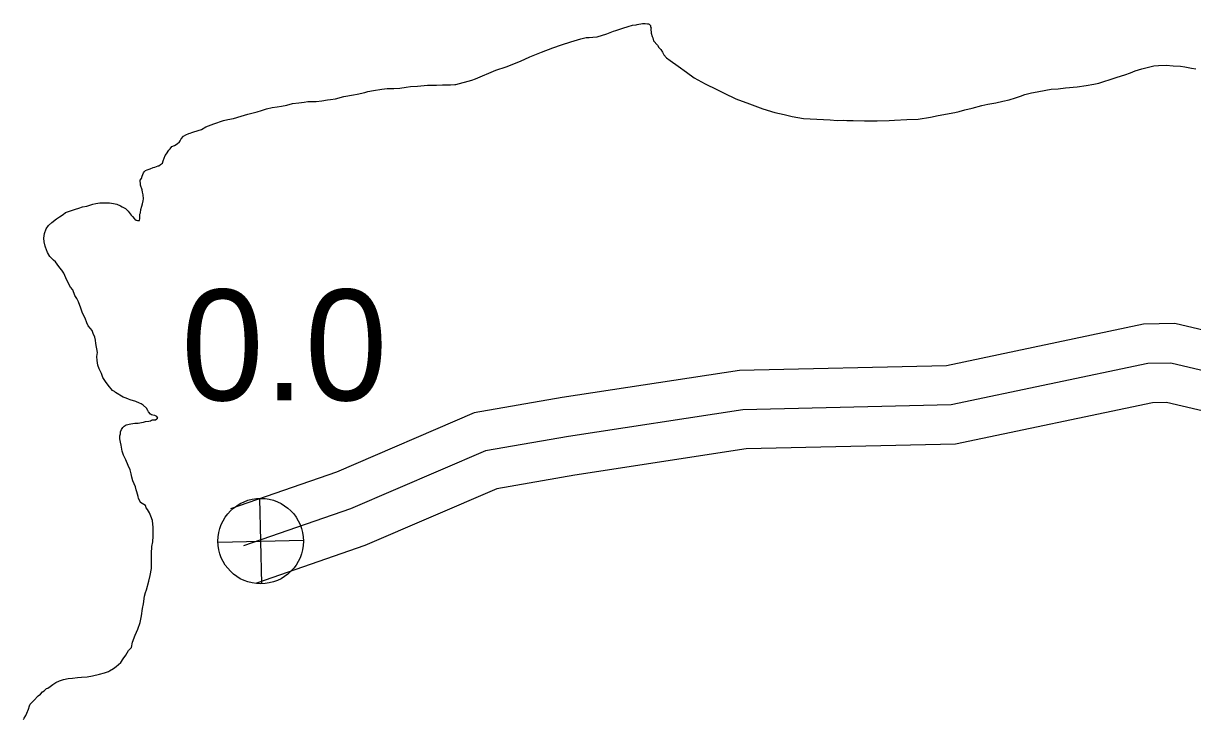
# Model space of a CAD drawing. Extents: x -83719 to 153526, y -11835 to 11446.
# Drawn here: x -4719.1 to -4570.7, y -16.5 to 71.9 of the extents above; entities that cross this region are included whole.
import ezdxf

# ---------------------------------------------------------------- set-up
doc = ezdxf.new("R2010")
doc.units = 0
for name, color, linetype in [('Level 10', 7, 'Continuous'), ('Level 25', 7, 'Continuous'), ('Level 26', 7, 'Continuous'), ('Level 59', 7, 'Continuous'), ('Level 9', 7, 'Continuous')]:
    doc.layers.add(name, color=color, linetype=linetype)

msp = doc.modelspace()

# ---------------------------------------------------------------- linework, layer by layer
at = {"layer": 'Level 10'}
for points in [[(-4559.44, 30.61), (-4572.91, 33.78), (-4576.9, 33.69), (-4601.9, 28.43), (-4628.2, 27.83), (-4650.72, 24.38), (-4661.89, 22.46), (-4679.38, 14.91), (-4692.81, 10.26)], [(-4560.78, 20.65), (-4573.96, 23.76), (-4575.76, 23.72), (-4600.75, 18.45), (-4627.33, 17.85), (-4649.11, 14.51), (-4659.02, 12.8), (-4675.76, 5.58), (-4689.54, 0.81)]]:
    msp.add_lwpolyline(points, dxfattribs=at)
at = {"layer": 'Level 26'}
for p, q in [((-4688.86, 0.71), (-4689.11, 11.56)), ((-4694.41, 6.01), (-4683.56, 6.26))]:
    msp.add_line(p, q, dxfattribs=at)
msp.add_circle((-4688.99, 6.14), 5.43, dxfattribs=at)
at = {"layer": 'Level 59'}
msp.add_lwpolyline([(-4560.11, 25.63), (-4573.43, 28.77), (-4576.33, 28.71), (-4601.32, 23.44), (-4627.77, 22.84), (-4649.91, 19.44), (-4660.46, 17.63), (-4677.57, 10.25), (-4691.18, 5.53)], dxfattribs=at)
at = {"layer": 'Level 9'}
for points in [[(-4699.07, 57.25), (-4698.8, 57.59), (-4698.51, 57.76), (-4698.11, 57.93), (-4697.94, 58), (-4697.74, 58.07), (-4697.48, 58.14), (-4696.51, 58.45), (-4695.95, 58.79), (-4694.96, 59.16), (-4693.73, 59.58), (-4693.16, 59.72), (-4692.46, 59.86), (-4691.47, 60.13), (-4690.64, 60.38), (-4689.44, 60.69), (-4688.88, 60.86), (-4688.25, 61.07), (-4687.55, 61.24), (-4686.88, 61.32), (-4686.35, 61.42), (-4685.69, 61.56), (-4684.96, 61.74), (-4684.16, 61.84), (-4683.46, 61.92), (-4682.99, 61.99), (-4681.93, 62), (-4681.23, 62.11), (-4680.5, 62.22), (-4680.13, 62.25), (-4679.5, 62.36), (-4678.44, 62.64), (-4677.21, 62.85), (-4676.74, 62.92), (-4675.78, 63.16), (-4675.38, 63.27), (-4674.68, 63.41), (-4673.62, 63.59), (-4672.92, 63.66), (-4672.08, 63.64), (-4671.32, 63.71), (-4670.52, 63.82), (-4669.96, 63.93), (-4669.09, 63.97), (-4667.83, 64.08), (-4667.09, 64.09), (-4666.66, 64.09), (-4665.89, 64.13), (-4664.9, 64.14), (-4664.36, 64.15), (-4664.23, 64.15), (-4662.2, 64.74), (-4661.71, 64.91), (-4659.15, 65.97), (-4657.82, 66.42), (-4656, 67.14), (-4654.81, 67.68), (-4653.35, 68.27), (-4651.89, 68.82), (-4650.79, 69.23), (-4649.63, 69.61), (-4648.33, 69.99), (-4647.67, 70.13), (-4647.3, 70.13), (-4646.8, 70.17), (-4646.27, 70.24), (-4645.04, 70.62), (-4644.18, 70.93), (-4643.88, 71.03), (-4643.02, 71.31), (-4642.32, 71.55), (-4641.76, 71.69), (-4641.32, 71.76), (-4641.19, 71.8), (-4640.49, 71.94), (-4640.36, 71.94), (-4640.16, 71.91), (-4639.86, 71.88), (-4639.73, 71.88), (-4639.66, 71.85), (-4639.63, 71.81), (-4639.49, 71.68), (-4639.49, 71.55), (-4639.42, 71.31), (-4639.45, 71.25), (-4639.41, 70.71), (-4639.28, 70.28), (-4639.21, 70.08), (-4639.1, 69.71), (-4638.6, 69.15), (-4638.43, 68.89), (-4638.19, 68.62), (-4637.96, 68.26), (-4637.82, 67.96), (-4637.45, 67.56), (-4636.98, 67.2), (-4635.97, 66.51), (-4634.93, 65.75), (-4633.93, 65.03), (-4632.55, 64.27), (-4631.08, 63.52)], [(-4631.08, 63.52), (-4630.14, 63.06), (-4628.64, 62.35), (-4626.93, 61.7), (-4625.23, 61.08), (-4623.69, 60.63), (-4622.52, 60.34), (-4621.52, 60.12), (-4620.05, 59.86), (-4616.68, 59.66), (-4615.78, 59.61), (-4615.02, 59.62), (-4614.55, 59.59), (-4613.75, 59.59), (-4612.32, 59.54), (-4610.72, 59.56), (-4609.19, 59.61), (-4608.52, 59.65), (-4606.93, 59.7), (-4605.49, 59.75), (-4603.93, 60), (-4602.97, 60.24), (-4600.84, 60.63), (-4600.31, 60.73), (-4599.58, 60.94), (-4598.65, 61.18), (-4597.42, 61.5), (-4596.65, 61.67), (-4595.66, 61.85), (-4594.76, 62.03), (-4593.96, 62.23), (-4593.16, 62.48), (-4592.5, 62.68), (-4591.94, 62.89), (-4591.1, 63.1), (-4590.41, 63.24), (-4589.31, 63.45), (-4588.61, 63.56), (-4587.71, 63.63), (-4586.78, 63.74), (-4585.32, 63.86), (-4584.19, 64.04), (-4583.19, 64.21), (-4582.56, 64.35), (-4581.93, 64.53), (-4581.13, 64.8), (-4580.23, 65.08), (-4579.27, 65.39), (-4578.54, 65.66), (-4577.94, 65.9), (-4577.11, 66.18), (-4576.61, 66.28), (-4575.58, 66.53), (-4574.99, 66.6), (-4574.02, 66.61), (-4573.12, 66.55), (-4572.19, 66.5), (-4571.62, 66.4), (-4570.79, 66.24), (-4570.25, 66.18)], [(-4710.07, 32.07), (-4710.27, 32.54), (-4710.41, 32.91), (-4710.61, 33.14), (-4710.91, 33.5), (-4711.05, 33.87), (-4711.29, 34.46), (-4711.6, 35.13), (-4711.84, 35.76), (-4712.11, 36.53), (-4712.35, 36.96), (-4712.59, 37.36), (-4712.86, 38.09), (-4713.13, 38.42), (-4713.44, 38.98), (-4713.74, 39.61), (-4713.98, 40.18), (-4714.25, 40.58), (-4714.49, 40.87), (-4714.83, 41.34), (-4715.06, 41.64), (-4715.3, 41.83), (-4715.77, 42.3), (-4716.07, 42.83), (-4716.31, 43.49), (-4716.35, 43.62), (-4716.49, 44.16), (-4716.52, 44.66), (-4716.43, 45.23), (-4716.24, 45.83), (-4715.94, 46.23), (-4715.51, 46.64), (-4714.92, 47.08), (-4714.52, 47.35), (-4714.09, 47.65), (-4713.76, 47.89), (-4713.16, 48.13), (-4712.5, 48.34), (-4712.1, 48.47), (-4711.6, 48.61), (-4711.07, 48.72), (-4710.31, 48.96), (-4709.91, 49.06), (-4709.41, 49.14), (-4708.94, 49.14), (-4708.21, 49.12), (-4707.68, 49.05), (-4707.48, 49.02), (-4707.28, 48.96), (-4706.81, 48.76), (-4706.57, 48.63), (-4706.17, 48.4), (-4705.83, 48.07), (-4705.43, 47.57), (-4705.29, 47.41), (-4705.02, 47.08), (-4704.99, 47.05), (-4704.79, 46.91), (-4704.62, 46.88), (-4704.42, 46.88), (-4704.39, 46.88), (-4704.33, 47.15), (-4704.33, 47.42), (-4704.33, 47.69), (-4704.27, 47.85), (-4704.2, 48.29), (-4704.08, 48.69), (-4703.98, 49.02), (-4703.92, 49.39), (-4703.89, 49.66), (-4703.92, 50.13), (-4703.99, 50.49), (-4704.06, 50.79), (-4704.24, 51.36), (-4704.27, 51.59), (-4704.31, 51.89), (-4704.31, 52.03), (-4704.14, 52.23), (-4704.05, 52.5), (-4703.89, 52.96), (-4703.75, 53.13), (-4703.62, 53.23), (-4703.42, 53.34), (-4703.03, 53.47), (-4702.63, 53.61), (-4702.43, 53.68), (-4702.03, 53.82), (-4701.93, 53.85), (-4701.7, 53.99), (-4701.47, 54.19), (-4701.37, 54.46), (-4701.11, 55.13), (-4700.95, 55.36), (-4700.65, 55.83), (-4700.49, 56), (-4700.26, 56.27), (-4699.92, 56.41), (-4699.59, 56.61), (-4699.3, 56.88), (-4699.2, 57.02), (-4699.07, 57.25)], [(-4706.12, -8.34), (-4705.76, -7.77), (-4705.4, -7.36), (-4705.27, -6.69), (-4704.92, -5.82), (-4704.59, -5.05), (-4704.3, -4.21), (-4704.11, -3.34), (-4703.98, -2.44), (-4703.89, -1.81), (-4703.73, -0.84), (-4703.64, -0.4), (-4703.51, -0.03), (-4703.19, 1.04), (-4703.03, 1.77), (-4702.84, 2.64), (-4702.85, 3.78), (-4702.86, 4.58), (-4702.8, 5.45), (-4702.67, 6.05), (-4702.65, 6.79), (-4702.66, 7.85), (-4702.73, 8.75), (-4702.94, 9.32), (-4703.11, 9.72), (-4703.35, 10.15), (-4703.52, 10.35), (-4703.62, 10.65), (-4704.26, 11.04), (-4704.26, 11.07), (-4704.49, 11.54), (-4704.56, 11.81), (-4704.74, 12.4), (-4704.81, 12.64), (-4704.91, 13.04), (-4705.22, 13.8), (-4705.35, 14.27), (-4705.43, 14.67), (-4705.56, 15.2), (-4705.8, 15.73), (-4706.11, 16.46), (-4706.42, 17.06), (-4706.59, 17.56), (-4706.73, 18.32), (-4706.8, 18.72), (-4706.9, 19.12), (-4706.87, 19.52), (-4706.81, 19.79), (-4706.78, 19.99), (-4706.78, 20.03), (-4706.65, 20.33), (-4706.49, 20.6), (-4706.32, 20.73), (-4706.06, 20.9), (-4705.49, 21.04), (-4704.96, 21.11), (-4704.79, 21.15), (-4704.53, 21.15), (-4704.13, 21.22), (-4703.89, 21.26), (-4703.6, 21.33), (-4703.2, 21.4), (-4703, 21.43), (-4702.86, 21.5), (-4702.73, 21.54), (-4702.33, 21.57), (-4702.2, 21.68), (-4702.1, 21.78), (-4702.07, 21.78), (-4702.17, 21.98), (-4702.2, 21.98), (-4702.44, 22.11), (-4702.67, 22.14), (-4702.84, 22.2), (-4702.97, 22.27), (-4703.24, 22.57), (-4703.34, 22.73), (-4703.48, 23.03), (-4703.92, 23.43), (-4704.18, 23.59), (-4704.39, 23.66), (-4704.85, 23.88), (-4705.56, 24.11), (-4705.76, 24.18), (-4706.09, 24.31), (-4706.46, 24.44), (-4707.43, 25.03), (-4707.56, 25.16), (-4707.8, 25.29), (-4708.37, 25.98), (-4708.68, 26.41), (-4709.02, 26.95), (-4709.22, 27.44), (-4709.49, 28.04), (-4709.66, 28.51), (-4709.74, 29.11), (-4709.78, 29.61), (-4709.71, 30.11), (-4709.93, 31.24), (-4709.96, 31.68), (-4710.07, 32.07)], [(-4719.13, -16.55), (-4719.03, -16.38), (-4718.8, -16.04), (-4718.67, -15.74), (-4718.48, -15.2), (-4718.35, -14.8), (-4718.25, -14.6), (-4717.82, -14.1), (-4717.23, -13.52), (-4716.96, -13.29), (-4716.7, -13.02), (-4716.5, -12.88), (-4716.2, -12.61), (-4716.04, -12.54), (-4715.71, -12.34), (-4715.38, -12.07), (-4715.01, -11.83), (-4714.55, -11.63), (-4714.02, -11.45), (-4713.45, -11.32), (-4712.89, -11.28), (-4712.26, -11.2), (-4711.76, -11.16), (-4711.02, -11.12), (-4710.36, -10.98), (-4709.46, -10.77), (-4708.83, -10.6), (-4708.3, -10.43), (-4708.17, -10.36), (-4707.7, -10.05), (-4707.34, -9.78), (-4706.75, -9.28), (-4706.45, -8.84), (-4706.12, -8.34)]]:
    msp.add_lwpolyline(points, dxfattribs=at)

# ---------------------------------------------------------------- texts
at = {"layer": 'Level 25'}
msp.add_text('0.0', height=14.08, dxfattribs=at).set_placement((-4699.08, 24.03))

doc.saveas('drawing.dxf')
